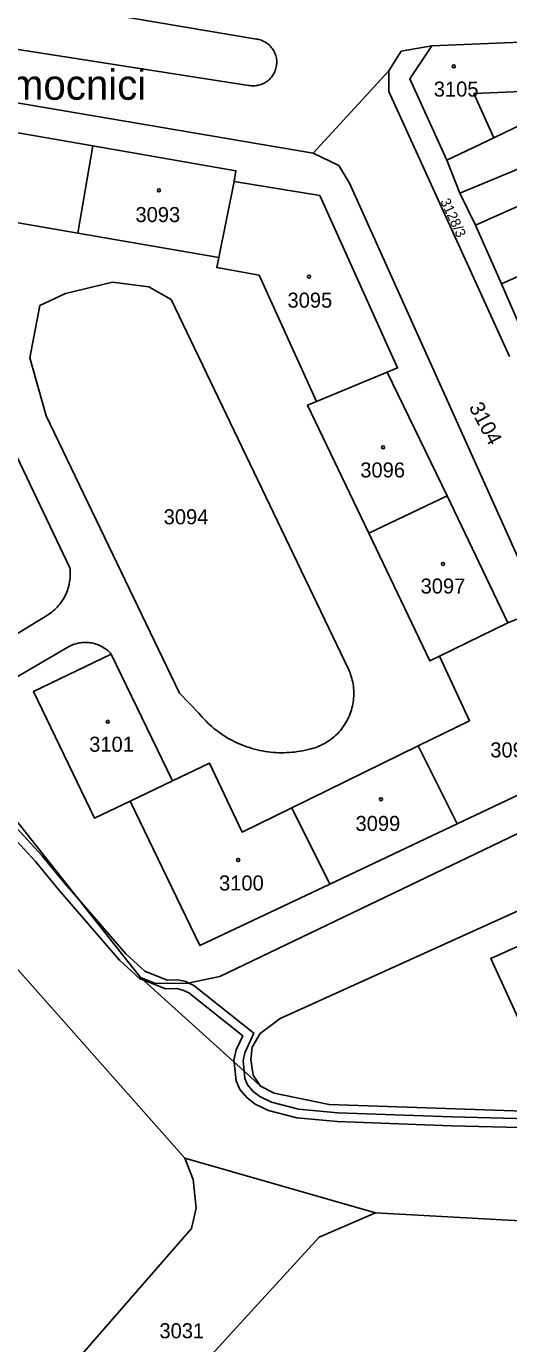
# Model space of a CAD drawing. Extents: x -869103 to -863415, y -1015889 to -1012477.
# Drawn here: x -866761.8 to -866707.3, y -1014341 to -1014192 of the extents above; entities that cross this region are included whole.
import ezdxf

# ---------------------------------------------------------------- set-up
doc = ezdxf.new("R2010")
doc.units = 0
for name, color, linetype in [('Hranice parcel', 7, 'Continuous'), ('Parcelní čísla', 7, 'Continuous'), ('Pop  PČ popisy', 7, 'Continuous'), ('Vnitřní kresba', 7, 'Continuous'), ('Věcná břemena k části', 7, 'Continuous'), ('Značky budov', 7, 'Continuous')]:
    doc.layers.add(name, color=color, linetype=linetype)

msp = doc.modelspace()

# ---------------------------------------------------------------- linework, layer by layer
at = {"layer": 'Hranice parcel'}
for p, q in [((-866705.86, -1014193.82), (-866715.95, -1014194.2)), ((-866729.37, -1014206.36), (-866720.8, -1014197.04)), ((-866755.98, -1014215.4), (-866754.26, -1014205.53)), ((-866714.26, -1014207.14), (-866712.76, -1014210.89)), ((-866740.02, -1014218.17), (-866738.3, -1014209.57)), ((-866712.76, -1014210.89), (-866711, -1014214.51)), ((-866755.98, -1014215.4), (-866740.02, -1014218.17)), ((-866711, -1014214.51), (-866708.08, -1014221.12)), ((-866708.08, -1014221.12), (-866698.87, -1014216.99)), ((-866708.08, -1014221.12), (-866704.9, -1014228.4)), ((-866728.97, -1014234.43), (-866720.99, -1014231.12)), ((-866714.2, -1014245.12), (-866720.99, -1014231.12)), ((-866723.05, -1014249.35), (-866714.2, -1014245.12)), ((-866707.35, -1014259.48), (-866714.2, -1014245.12)), ((-866715.08, -1014263.25), (-866707.35, -1014259.48)), ((-866786.04, -1014272.37), (-866743.88, -1014320.01)), ((-866717.47, -1014273.38), (-866731.75, -1014280.38)), ((-866717.47, -1014273.38), (-866713.08, -1014282.21)), ((-866745.27, -1014277.34), (-866750.04, -1014279.63)), ((-866731.75, -1014280.38), (-866727.46, -1014289.02)), ((-866727.46, -1014289.02), (-866713.08, -1014282.21)), ((-866735.31, -1014311.87), (-866733.78, -1014312.67)), ((-866743.88, -1014320.01), (-866722.32, -1014326.18)), ((-866687.44, -1014328.16), (-866722.32, -1014326.18))]:
    msp.add_line(p, q, dxfattribs=at)
for points in [[(-866715.95, -1014194.2), (-866719.4, -1014194.83), (-866720.8, -1014197.04)], [(-866715.95, -1014194.2), (-866718.42, -1014197.94), (-866714.26, -1014207.14)], [(-866714.26, -1014207.14), (-866708.93, -1014204.61), (-866705.64, -1014203.05), (-866705.8, -1014199.39), (-866705.86, -1014193.82)], [(-866720.8, -1014197.04), (-866720.8, -1014199.39), (-866707.16, -1014229.37)], [(-866774.28, -1014200.77), (-866773.06, -1014199.78), (-866771.59, -1014199.45), (-866769.54, -1014199.54), (-866729.37, -1014206.36)], [(-866754.26, -1014205.53), (-866771.45, -1014202.54), (-866774.21, -1014218.35), (-866773, -1014218.56)], [(-866738.3, -1014209.57), (-866738.1, -1014208.35), (-866754.26, -1014205.53)], [(-866725.25, -1014209.76), (-866726.46, -1014207.76), (-866729.37, -1014206.36)], [(-866712.76, -1014210.89), (-866703.5, -1014207.02), (-866697.61, -1014206.45)], [(-866720.99, -1014231.12), (-866719.81, -1014230.63), (-866728.6, -1014211.16), (-866738.3, -1014209.57)], [(-866695, -1014277.91), (-866694.98, -1014277), (-866725.25, -1014209.76)], [(-866711, -1014214.51), (-866701, -1014210.05), (-866699.1, -1014214.22), (-866699.91, -1014214.59), (-866698.87, -1014216.99)], [(-866764.41, -1014220), (-866763.59, -1014214.08), (-866755.98, -1014215.4)], [(-866740.02, -1014218.17), (-866740.25, -1014219.3), (-866735.45, -1014220.16), (-866728.97, -1014234.43)], [(-866728.97, -1014234.43), (-866729.98, -1014234.86), (-866723.05, -1014249.35)], [(-866735.31, -1014311.87), (-866736.14, -1014310.64), (-866736.41, -1014308.87), (-866736.26, -1014307.46), (-866735.34, -1014305.9), (-866733.1, -1014304.22), (-866606.15, -1014246.77), (-866601.97, -1014245.44), (-866598.49, -1014245.08), (-866595.81, -1014245.2), (-866580.15, -1014249.38)], [(-866723.05, -1014249.35), (-866716.16, -1014263.77), (-866715.08, -1014263.25)], [(-866785.95, -1014252.79), (-866785.66, -1014254.51), (-866784.65, -1014256.46), (-866775.31, -1014266.88), (-866770.78, -1014271.95), (-866748.88, -1014299.59)], [(-866713.08, -1014282.21), (-866698.43, -1014275.27), (-866706.23, -1014259.02), (-866707.35, -1014259.48)], [(-866745.27, -1014277.34), (-866752.18, -1014263), (-866760.99, -1014267.24), (-866754.08, -1014281.58), (-866750.04, -1014279.63)], [(-866715.08, -1014263.25), (-866711.69, -1014270.54), (-866717.47, -1014273.38)], [(-866731.75, -1014280.38), (-866737.37, -1014283.14), (-866741.08, -1014275.34), (-866745.27, -1014277.34)], [(-866696.01, -1014278.38), (-866739.9, -1014299.46), (-866743.53, -1014300.23), (-866747.18, -1014300.26), (-866748.88, -1014299.59)], [(-866750.04, -1014279.63), (-866742.17, -1014295.98), (-866727.46, -1014289.02)], [(-866694.48, -1014290.79), (-866709.28, -1014297.44), (-866705.11, -1014306.49), (-866690.41, -1014299.79)], [(-866748.88, -1014299.59), (-866735.99, -1014311.22), (-866735.31, -1014311.87)], [(-866733.78, -1014312.67), (-866727.56, -1014313.96), (-866703.36, -1014314.77), (-866694.3, -1014314.92)], [(-866743.88, -1014320.01), (-866742.94, -1014322.44), (-866742.58, -1014325.66), (-866743.13, -1014327.95), (-866763.74, -1014351.64)], [(-866757.93, -1014360.93), (-866728.67, -1014328.95), (-866722.32, -1014326.18)]]:
    msp.add_lwpolyline(points, dxfattribs=at)
at = {"layer": 'Vnitřní kresba'}
for p, q in [((-866767.01, -1014188.17), (-866735.77, -1014193.45)), ((-866768.2, -1014193.78), (-866736.66, -1014198.69)), ((-866705.8, -1014199.39), (-866711.21, -1014199.62)), ((-866711.21, -1014199.62), (-866708.93, -1014204.61)), ((-866752.06, -1014220.96), (-866757.35, -1014222.22)), ((-866747.95, -1014221.48), (-866752.06, -1014220.96)), ((-866745.42, -1014222.9), (-866747.95, -1014221.48)), ((-866757.35, -1014222.22), (-866760.25, -1014223.59)), ((-866725.37, -1014264.7), (-866745.42, -1014222.9)), ((-866760.25, -1014223.59), (-866761.4, -1014229.49)), ((-866761.4, -1014229.49), (-866759.54, -1014236.08)), ((-866759.54, -1014236.08), (-866744.48, -1014267.41)), ((-866763.6, -1014239.07), (-866756.87, -1014253.24)), ((-866773.36, -1014267.18), (-866759.41, -1014258.6)), ((-866769.86, -1014269.62), (-866757.11, -1014262.24)), ((-866744.48, -1014267.41), (-866742.29, -1014269.68))]:
    msp.add_line(p, q, dxfattribs=at)
for points in [[(-866736.66, -1014198.69), (-866736.52, -1014198.71), (-866736.38, -1014198.73), (-866736.23, -1014198.74), (-866736.09, -1014198.74), (-866735.94, -1014198.73), (-866735.8, -1014198.72), (-866735.66, -1014198.7), (-866735.52, -1014198.67), (-866735.38, -1014198.63), (-866735.24, -1014198.59), (-866735.1, -1014198.53), (-866734.97, -1014198.47), (-866734.84, -1014198.41), (-866734.72, -1014198.33), (-866734.6, -1014198.25), (-866734.48, -1014198.17), (-866734.38, -1014198.08), (-866734.27, -1014197.98), (-866734.17, -1014197.87), (-866734.08, -1014197.76), (-866733.99, -1014197.65), (-866733.91, -1014197.53), (-866733.83, -1014197.41), (-866733.76, -1014197.28), (-866733.7, -1014197.15), (-866733.65, -1014197.02), (-866733.6, -1014196.88), (-866733.56, -1014196.74), (-866733.53, -1014196.6), (-866733.5, -1014196.46), (-866733.49, -1014196.31), (-866733.48, -1014196.17), (-866733.48, -1014196.03), (-866733.48, -1014195.88), (-866733.5, -1014195.74), (-866733.52, -1014195.6), (-866733.55, -1014195.46), (-866733.59, -1014195.32), (-866733.64, -1014195.18), (-866733.69, -1014195.04), (-866733.75, -1014194.91), (-866733.82, -1014194.79), (-866733.89, -1014194.66), (-866733.97, -1014194.54), (-866734.06, -1014194.43), (-866734.15, -1014194.32), (-866734.25, -1014194.21), (-866734.35, -1014194.11), (-866734.46, -1014194.02), (-866734.58, -1014193.93), (-866734.7, -1014193.85), (-866734.82, -1014193.77), (-866734.95, -1014193.71), (-866735.08, -1014193.65), (-866735.21, -1014193.59), (-866735.35, -1014193.54), (-866735.49, -1014193.51), (-866735.63, -1014193.47), (-866735.77, -1014193.45)], [(-866756.87, -1014253.24), (-866756.85, -1014253.44), (-866756.83, -1014253.64), (-866756.82, -1014253.84), (-866756.82, -1014254.05), (-866756.83, -1014254.25), (-866756.84, -1014254.45), (-866756.86, -1014254.65), (-866756.89, -1014254.85), (-866756.93, -1014255.05), (-866756.97, -1014255.25), (-866757.03, -1014255.45), (-866757.08, -1014255.64), (-866757.15, -1014255.83), (-866757.22, -1014256.02), (-866757.3, -1014256.21), (-866757.39, -1014256.39), (-866757.48, -1014256.57), (-866757.58, -1014256.74), (-866757.69, -1014256.92), (-866757.8, -1014257.08), (-866757.92, -1014257.25), (-866758.05, -1014257.41), (-866758.18, -1014257.56), (-866758.31, -1014257.71), (-866758.46, -1014257.85), (-866758.6, -1014257.99), (-866758.76, -1014258.13), (-866758.91, -1014258.25), (-866759.07, -1014258.38), (-866759.24, -1014258.49), (-866759.41, -1014258.6)], [(-866752.18, -1014263), (-866752.3, -1014262.87), (-866752.42, -1014262.75), (-866752.55, -1014262.63), (-866752.69, -1014262.52), (-866752.83, -1014262.42), (-866752.97, -1014262.32), (-866753.12, -1014262.23), (-866753.27, -1014262.14), (-866753.43, -1014262.07), (-866753.59, -1014261.99), (-866753.75, -1014261.93), (-866753.92, -1014261.87), (-866754.08, -1014261.82), (-866754.25, -1014261.78), (-866754.42, -1014261.75), (-866754.59, -1014261.72), (-866754.77, -1014261.7), (-866754.94, -1014261.69), (-866755.12, -1014261.69), (-866755.29, -1014261.69), (-866755.46, -1014261.7), (-866755.64, -1014261.72), (-866755.81, -1014261.75), (-866755.98, -1014261.79), (-866756.15, -1014261.83), (-866756.32, -1014261.88), (-866756.48, -1014261.94), (-866756.64, -1014262), (-866756.8, -1014262.08), (-866756.96, -1014262.15), (-866757.11, -1014262.24)], [(-866729.94, -1014273.81), (-866729.72, -1014273.76), (-866729.5, -1014273.7), (-866729.29, -1014273.64), (-866729.07, -1014273.57), (-866728.86, -1014273.49), (-866728.65, -1014273.4), (-866728.45, -1014273.31), (-866728.25, -1014273.21), (-866728.05, -1014273.1), (-866727.85, -1014272.98), (-866727.66, -1014272.86), (-866727.48, -1014272.74), (-866727.3, -1014272.6), (-866727.12, -1014272.46), (-866726.95, -1014272.32), (-866726.78, -1014272.16), (-866726.62, -1014272.01), (-866726.47, -1014271.84), (-866726.32, -1014271.67), (-866726.17, -1014271.5), (-866726.04, -1014271.32), (-866725.91, -1014271.14), (-866725.78, -1014270.95), (-866725.66, -1014270.76), (-866725.55, -1014270.56), (-866725.45, -1014270.36), (-866725.35, -1014270.16), (-866725.26, -1014269.95), (-866725.18, -1014269.74), (-866725.1, -1014269.53), (-866725.03, -1014269.32), (-866724.97, -1014269.1), (-866724.92, -1014268.88), (-866724.87, -1014268.66), (-866724.83, -1014268.44), (-866724.8, -1014268.21), (-866724.78, -1014267.99), (-866724.77, -1014267.77), (-866724.76, -1014267.54), (-866724.76, -1014267.32), (-866724.77, -1014267.09), (-866724.78, -1014266.86), (-866724.81, -1014266.64), (-866724.84, -1014266.42), (-866724.88, -1014266.2), (-866724.93, -1014265.97), (-866724.98, -1014265.76), (-866725.05, -1014265.54), (-866725.12, -1014265.33), (-866725.19, -1014265.11), (-866725.28, -1014264.91), (-866725.37, -1014264.7)], [(-866742.29, -1014269.68), (-866742.09, -1014269.91), (-866741.89, -1014270.14), (-866741.69, -1014270.37), (-866741.47, -1014270.59), (-866741.25, -1014270.8), (-866741.03, -1014271.01), (-866740.8, -1014271.21), (-866740.57, -1014271.41), (-866740.33, -1014271.6), (-866740.09, -1014271.78), (-866739.84, -1014271.96), (-866739.59, -1014272.13), (-866739.33, -1014272.3), (-866739.07, -1014272.46), (-866738.81, -1014272.61), (-866738.54, -1014272.76), (-866738.27, -1014272.9), (-866737.99, -1014273.03), (-866737.71, -1014273.15), (-866737.43, -1014273.27), (-866737.15, -1014273.38), (-866736.86, -1014273.49), (-866736.57, -1014273.58), (-866736.28, -1014273.67), (-866735.98, -1014273.76), (-866735.69, -1014273.83), (-866735.39, -1014273.9), (-866735.09, -1014273.96), (-866734.79, -1014274.01), (-866734.49, -1014274.05), (-866734.18, -1014274.09), (-866733.88, -1014274.12), (-866733.58, -1014274.14), (-866733.27, -1014274.16), (-866732.96, -1014274.16), (-866732.66, -1014274.16), (-866732.35, -1014274.15), (-866732.05, -1014274.14), (-866731.74, -1014274.11), (-866731.44, -1014274.08), (-866731.14, -1014274.04), (-866730.84, -1014274), (-866730.54, -1014273.94), (-866730.24, -1014273.88), (-866729.94, -1014273.81)]]:
    msp.add_lwpolyline(points, dxfattribs=at)
at = {"layer": 'Věcná břemena k části'}
for points in [[(-866694.76, -1014315.81), (-866713.68, -1014315.34), (-866726.57, -1014314.87), (-866731.03, -1014314.46), (-866734.05, -1014313.67), (-866735.38, -1014313.03), (-866736.15, -1014312.46), (-866736.78, -1014311.72), (-866737.09, -1014311), (-866737.17, -1014310.15), (-866737.29, -1014309), (-866737.09, -1014308.1), (-866736.07, -1014305.87), (-866742.86, -1014300.47), (-866743.41, -1014300.21), (-866743.76, -1014300.04), (-866744.71, -1014299.84), (-866745.86, -1014299.87), (-866748.4, -1014298.86), (-866750.54, -1014296.92), (-866756.12, -1014290.45), (-866757.39, -1014288.98), (-866759.99, -1014285.81), (-866764.6, -1014280.82)], [(-866765.36, -1014281.48), (-866760.75, -1014286.47), (-866758.15, -1014289.62), (-866751.26, -1014297.62), (-866748.94, -1014299.72), (-866748.58, -1014299.86), (-866746.04, -1014300.87), (-866744.81, -1014300.84), (-866744.08, -1014301), (-866743.4, -1014301.33), (-866737.31, -1014306.17), (-866738.05, -1014307.78), (-866738.31, -1014308.94), (-866738.29, -1014309.15), (-866738.07, -1014311.26), (-866737.64, -1014312.26), (-866736.83, -1014313.2), (-866735.9, -1014313.89), (-866734.39, -1014314.61), (-866731.21, -1014315.44), (-866726.63, -1014315.87), (-866713.72, -1014316.34), (-866695.15, -1014316.8)]]:
    msp.add_lwpolyline(points, dxfattribs=at)
at = {"layer": 'Značky budov'}
for centre in [(-866713.46, -1014196.54), (-866746.8, -1014210.57), (-866729.82, -1014220.32), (-866721.45, -1014239.63), (-866714.67, -1014252.81), (-866752.58, -1014270.66), (-866721.69, -1014279.42), (-866737.84, -1014286.29)]:
    msp.add_circle(centre, 0.175, dxfattribs=at)

# ---------------------------------------------------------------- texts
at = {"layer": 'Parcelní čísla'}
for s, p in [('3105', (-866715.72, -1014199.96)), ('3093', (-866749.45, -1014214.15)), ('3095', (-866732.26, -1014223.83)), ('3096', (-866724.03, -1014243.03)), ('3094', (-866746.26, -1014248.33)), ('3097', (-866717.21, -1014256.16)), ('3101', (-866754.68, -1014274.05)), ('3098', (-866709.33, -1014274.69)), ('3099', (-866724.57, -1014283.01)), ('3100', (-866740, -1014289.74)), ('3031', (-866746.74, -1014340.38))]:
    msp.add_text(s, height=1.7, dxfattribs=at).set_placement(p)
for s, height, rotation, p in [('3128/3', 1.139, 295, (-866715.01, -1014211.79)), ('3104', 1.7, 298, (-866711.79, -1014235.07))]:
    msp.add_text(s, height=height, rotation=rotation, dxfattribs=at).set_placement(p)
at = {"layer": 'Pop  PČ popisy'}
msp.add_text('K nemocnici', height=3.4, dxfattribs=at).set_placement((-866773, -1014200.32))

doc.saveas('drawing.dxf')
